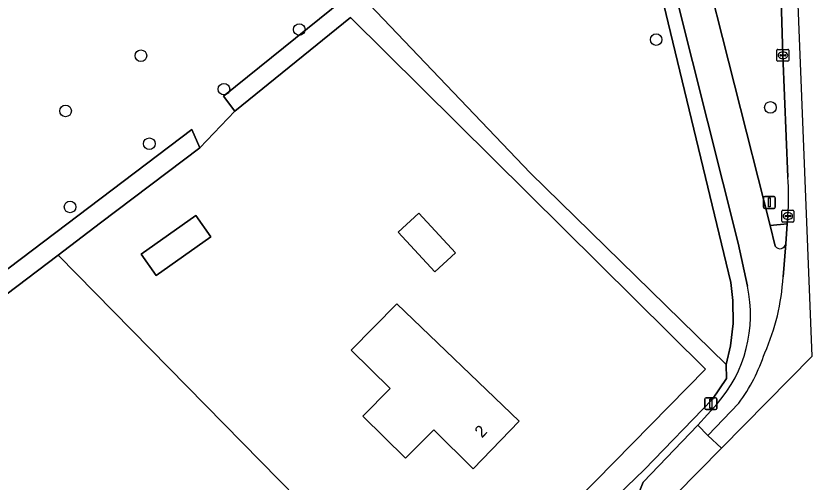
# Model space of a CAD drawing. Extents: x 162184 to 163154, y 385507 to 386516.
# Drawn here: x 163086.5 to 163153.6, y 386439.8 to 386479.1 of the extents above; entities that cross this region are included whole.
import ezdxf

# ---------------------------------------------------------------- set-up
doc = ezdxf.new("R2010")
doc.units = 0
for name, color, linetype in [('IMGEO_Boom', 7, 'Continuous'), ('IMGEO_Erf', 7, 'Continuous'), ('IMGEO_Fietspad_gesloten', 7, 'Continuous'), ('IMGEO_Groenvoorziening', 7, 'Continuous'), ('IMGEO_Kolk', 7, 'Continuous'), ('IMGEO_Lichtmast', 7, 'Continuous'), ('IMGEO_Pand', 7, 'Continuous'), ('IMGEO_Pand_nummerreeks', 7, 'Continuous'), ('IMGEO_Rijbaan_lokaal_open', 7, 'Continuous'), ('IMGEO_Verkeerseiland_gesloten', 7, 'Continuous'), ('IMGEO_Waterloop', 7, 'Continuous')]:
    doc.layers.add(name, color=color, linetype=linetype)

msp = doc.modelspace()

# ---------------------------------------------------------------- linework, layer by layer
at = {"layer": 'IMGEO_Boom'}
for centre in [(163110.405, 386477.937), (163140.475, 386477.088), (163097.062, 386475.732), (163104.057, 386472.911), (163150.101, 386471.375), (163090.714, 386471.075), (163097.772, 386468.317), (163091.093, 386462.987)]:
    msp.add_circle(centre, 0.489, dxfattribs=at)
at = {"layer": 'IMGEO_Erf'}
for points in [[(163114.718, 386478.954), (163104.974, 386471.053), (163102.023, 386467.976), (163093.661, 386461.639), (163090.088, 386458.931), (163121.132, 386427.316)], [(163122.177, 386427.442), (163124.695, 386430), (163126.123, 386430.47), (163144.63, 386449.308), (163114.718, 386478.954)]]:
    msp.add_lwpolyline(points, dxfattribs=at)
for points in [[(163098.353, 386457.203), (163097.075, 386459.007), (163101.682, 386462.272), (163102.96, 386460.468)], [(163118.743, 386460.859), (163120.478, 386462.462), (163123.557, 386459.131), (163121.821, 386457.527)], [(163114.783, 386450.92), (163118.632, 386454.835), (163128.918, 386444.939), (163125.067, 386440.929), (163121.729, 386444.21), (163119.366, 386441.807), (163115.756, 386445.357), (163118.058, 386447.699)]]:
    msp.add_lwpolyline(points, close=True, dxfattribs=at)
at = {"layer": 'IMGEO_Fietspad_gesloten'}
for points in [[(163150.513, 386459.683), (163150.068, 386461.437), (163144.055, 386485.148), (163143.346, 386489.545), (163142.886, 386493.518), (163135.322, 386492.563)], [(163140.401, 386488.482), (163140.457, 386487.982), (163140.941, 386485.551), (163147.38, 386459.934), (163148.17, 386456.302)], [(163151.164, 386457.085), (163151.398, 386459.878)], [(163145.614, 386446.399), (163143.978, 386444.598), (163144.837, 386443.728), (163147.438, 386446.447)]]:
    msp.add_lwpolyline(points, dxfattribs=at)
for centre, radius, start, end in [((163150.918, 386459.953), 0.486, 213.71734, 351.13455), ((163133.059, 386458.075), 18.133, 335.96576, 356.87002), ((163137.01, 386453.901), 11.416, 318.91494, 12.14028), ((163135.157, 386455.442), 15.222, 323.78018, 341.8114)]:
    msp.add_arc(centre, radius, start, end, dxfattribs=at)
at = {"layer": 'IMGEO_Groenvoorziening'}
for points in [[(163151.571, 386465.507), (163151.154, 386475.766), (163150.82, 386486.905), (163150.64, 386490.011)], [(163143.346, 386489.545), (163144.055, 386485.148), (163150.068, 386461.437), (163151.522, 386461.56), (163151.571, 386462.219)], [(163148.17, 386456.302), (163147.38, 386459.934), (163140.941, 386485.551), (163140.457, 386487.982), (163129.35, 386486.788), (163090.875, 386483.003), (163063.946, 386479.919), (163050.151, 386478.158), (163023.761, 386474.484), (163000, 386470.883), (162992.151, 386469.571), (162993.927, 386469.309), (162995.824, 386469.032), (163000.202, 386469.764), (163023.963, 386473.365), (163050.353, 386477.039)], [(163101.352, 386469.525), (163102.023, 386467.976), (163104.974, 386471.053), (163104.018, 386472.31), (163115.143, 386481.322), (163129.854, 386465.873), (163146.377, 386449.712), (163146.735, 386451.276), (163146.956, 386453.171), (163146.943, 386455.114), (163146.768, 386456.622), (163139.537, 386486.568), (163091.077, 386481.884), (163064.148, 386478.8), (163050.353, 386477.039), (163023.963, 386473.365), (163000.202, 386469.764), (162995.824, 386469.032), (162997.489, 386468.786), (162999.262, 386468.477), (163001.756, 386467.842), (163002.712, 386467.501)], [(163050.353, 386477.039), (163064.148, 386478.8), (163091.077, 386481.884), (163139.537, 386486.568), (163146.768, 386456.622), (163146.943, 386455.114), (163146.956, 386453.171), (163146.735, 386451.276), (163146.377, 386449.712), (163146.393, 386448.519), (163145.223, 386446.801), (163139.465, 386440.832), (163127.059, 386428.882), (163126.14, 386429.2), (163125.926, 386429.985), (163126.123, 386430.47), (163124.695, 386430), (163126.621, 386427.963), (163128.312, 386427.788), (163138.779, 386438.337), (163139.368, 386439.801), (163143.978, 386444.598), (163145.614, 386446.399)], [(163050.403, 386430.951), (163101.352, 386469.525)], [(163090.088, 386458.931), (163051.765, 386429.888)], [(163121.132, 386427.316), (163090.088, 386458.931)]]:
    msp.add_lwpolyline(points, dxfattribs=at)
for centre, radius, start, end in [((163128.696, 386463.863), 22.934, 355.88929, 4.11071), ((163137.01, 386453.901), 11.416, 318.91494, 12.14028)]:
    msp.add_arc(centre, radius, start, end, dxfattribs=at)
at = {"layer": 'IMGEO_Kolk'}
for p, q in [((163150.653, 386475.34), (163150.653, 386476.192)), ((163150.728, 386476.266), (163151.58, 386476.266)), ((163150.912, 386475.76), (163150.912, 386475.772)), ((163151.35, 386475.723), (163150.952, 386475.723)), ((163150.955, 386475.809), (163151.353, 386475.809)), ((163151.141, 386476.046), (163151.166, 386476.046)), ((163151.396, 386475.772), (163151.396, 386475.76)), ((163151.654, 386476.192), (163151.654, 386475.34)), ((163151.58, 386475.266), (163150.728, 386475.266)), ((163151.164, 386475.486), (163151.139, 386475.486)), ((163151.07, 386461.793), (163151.07, 386462.645)), ((163151.145, 386462.719), (163151.997, 386462.719)), ((163151.329, 386462.213), (163151.329, 386462.225)), ((163151.372, 386462.262), (163151.77, 386462.262)), ((163151.558, 386462.499), (163151.583, 386462.499)), ((163151.813, 386462.225), (163151.813, 386462.213)), ((163152.071, 386462.645), (163152.071, 386461.793)), ((163151.997, 386461.719), (163151.145, 386461.719)), ((163151.767, 386462.176), (163151.369, 386462.176)), ((163151.581, 386461.939), (163151.556, 386461.939))]:
    msp.add_line(p, q, dxfattribs=at)
for points in [[(163150.653, 386475.34), (163150.653, 386476.192)], [(163150.728, 386476.266), (163151.58, 386476.266)], [(163151.654, 386476.192), (163151.654, 386475.34)], [(163151.58, 386475.266), (163150.728, 386475.266)], [(163151.07, 386461.793), (163151.07, 386462.645)], [(163151.145, 386462.719), (163151.997, 386462.719)], [(163152.071, 386462.645), (163152.071, 386461.793)], [(163151.997, 386461.719), (163151.145, 386461.719)]]:
    msp.add_lwpolyline(points, dxfattribs=at)
for centre, radius, start, end in [((163150.73, 386476.19), 0.0765, 91.55205, 178.44795), ((163150.73, 386476.19), 0.0765, 91.55205, 178.44795), ((163150.952, 386475.769), 0.0403, 85.87752, 175.75265), ((163150.949, 386475.759), 0.0366, 178.93798, 274.71019), ((163151.353, 386475.766), 0.043, 264.86636, 352.45326), ((163151.357, 386475.771), 0.0386, 1.73085, 96.63898), ((163151.578, 386476.19), 0.0765, 1.55205, 88.44795), ((163151.578, 386476.19), 0.0765, 1.55205, 88.44795), ((163150.73, 386475.342), 0.0765, 181.55205, 268.44795), ((163150.73, 386475.342), 0.0765, 181.55205, 268.44795), ((163151.578, 386475.342), 0.0765, 271.55205, 358.44795), ((163151.578, 386475.342), 0.0765, 271.55205, 358.44795), ((163151.147, 386462.643), 0.0765, 91.55205, 178.44795), ((163151.147, 386462.643), 0.0765, 91.55205, 178.44795), ((163151.369, 386462.222), 0.0403, 85.87752, 175.75265), ((163151.366, 386462.212), 0.0366, 178.93798, 274.71019), ((163151.77, 386462.219), 0.043, 264.86636, 352.45326), ((163151.774, 386462.224), 0.0386, 1.73085, 96.63898), ((163151.995, 386462.643), 0.0765, 1.55205, 88.44795), ((163151.995, 386462.643), 0.0765, 1.55205, 88.44795), ((163151.147, 386461.795), 0.0765, 181.55205, 268.44795), ((163151.147, 386461.795), 0.0765, 181.55205, 268.44795), ((163151.995, 386461.795), 0.0765, 271.55205, 358.44795), ((163151.995, 386461.795), 0.0765, 271.55205, 358.44795)]:
    msp.add_arc(centre, radius, start, end, dxfattribs=at)
for centre, major_axis, ratio, start_param, end_param in [((163151.14, 386475.766), (-0.387, 0.002), 0.722429, 4.712389, 7.853982), ((163151.165, 386475.766), (-0.39, 0.002), 0.717154, 1.570796, 4.712389), ((163151.557, 386462.219), (-0.387, 0.002), 0.722429, 4.712389, 7.853982), ((163151.582, 386462.219), (-0.39, 0.002), 0.717154, 1.570796, 4.712389)]:
    msp.add_ellipse(centre, major_axis=major_axis, ratio=ratio, start_param=start_param, end_param=end_param, dxfattribs=at)
at = {"layer": 'IMGEO_Lichtmast'}
for p, q in [((163149.519, 386462.967), (163149.519, 386463.767)), ((163149.519, 386463.767), (163149.519, 386462.967)), ((163149.619, 386463.867), (163150.409, 386463.867)), ((163150.409, 386463.867), (163149.619, 386463.867)), ((163150.509, 386463.767), (163150.509, 386462.967)), ((163150.509, 386462.967), (163150.509, 386463.767)), ((163150.409, 386462.867), (163149.619, 386462.867)), ((163149.619, 386462.867), (163150.409, 386462.867)), ((163144.585, 386446.008), (163144.585, 386446.808)), ((163144.585, 386446.808), (163144.585, 386446.008)), ((163144.685, 386446.908), (163145.475, 386446.908)), ((163145.475, 386446.908), (163144.685, 386446.908)), ((163145.575, 386446.808), (163145.575, 386446.008)), ((163145.575, 386446.008), (163145.575, 386446.808)), ((163145.475, 386445.908), (163144.685, 386445.908)), ((163144.685, 386445.908), (163145.475, 386445.908))]:
    msp.add_line(p, q, dxfattribs=at)
for points in [[(163149.939, 386463.742), (163150.089, 386463.742), (163150.089, 386462.992), (163149.939, 386462.992), (163149.939, 386463.742)], [(163145.005, 386446.783), (163145.155, 386446.783), (163145.155, 386446.033), (163145.005, 386446.033), (163145.005, 386446.783)]]:
    msp.add_lwpolyline(points, dxfattribs=at)
for centre, start, end in [((163149.619, 386463.767), 90, 180), ((163149.619, 386463.767), 90, 180), ((163150.409, 386463.767), 0, 90), ((163150.409, 386463.767), 360, 90), ((163149.619, 386462.967), 180, 270), ((163149.619, 386462.967), 180, 270), ((163150.409, 386462.967), 270, 0), ((163150.409, 386462.967), 270, 0), ((163144.685, 386446.808), 90, 180), ((163144.685, 386446.808), 90, 180), ((163145.475, 386446.808), 0, 90), ((163145.475, 386446.808), 360, 90), ((163144.685, 386446.008), 180, 270), ((163144.685, 386446.008), 180, 270), ((163145.475, 386446.008), 270, 0), ((163145.475, 386446.008), 270, 0)]:
    msp.add_arc(centre, 0.1, start, end, dxfattribs=at)
at = {"layer": 'IMGEO_Pand'}
for points in [[(163097.075, 386459.007), (163098.353, 386457.203), (163102.96, 386460.468), (163101.682, 386462.272)], [(163121.821, 386457.527), (163123.557, 386459.131), (163120.478, 386462.462), (163118.743, 386460.859)], [(163128.918, 386444.939), (163118.632, 386454.835), (163114.783, 386450.92), (163118.058, 386447.699), (163115.756, 386445.357), (163119.366, 386441.807), (163121.729, 386444.21), (163125.067, 386440.929)]]:
    msp.add_lwpolyline(points, close=True, dxfattribs=at)
at = {"layer": 'IMGEO_Rijbaan_lokaal_open'}
for points in [[(163145.974, 386442.657), (163153.61, 386450.405), (163151.875, 386494.179), (163150.461, 386494.072), (163150.64, 386490.011), (163150.82, 386486.905), (163151.154, 386475.766), (163151.571, 386465.507)], [(163151.571, 386462.219), (163151.522, 386461.56), (163151.398, 386459.878), (163151.164, 386457.085)], [(163147.438, 386446.447), (163144.837, 386443.728), (163145.974, 386442.657)], [(162994.999, 386289.478), (163145.974, 386442.657), (163144.837, 386443.728), (163143.978, 386444.598), (163139.368, 386439.801), (163138.779, 386438.337), (163128.312, 386427.788), (163124.207, 386423.651), (163078.206, 386377.288), (163075.889, 386377.424), (163072.942, 386380.901), (163069, 386377.06)]]:
    msp.add_lwpolyline(points, dxfattribs=at)
for centre, radius, start, end in [((163128.696, 386463.863), 22.934, 355.88929, 4.11071), ((163133.059, 386458.075), 18.133, 335.96576, 356.87002), ((163135.157, 386455.442), 15.222, 323.78018, 341.8114)]:
    msp.add_arc(centre, radius, start, end, dxfattribs=at)
at = {"layer": 'IMGEO_Verkeerseiland_gesloten'}
msp.add_lwpolyline([(163151.398, 386459.878), (163151.522, 386461.56), (163150.068, 386461.437), (163150.513, 386459.683)], dxfattribs=at)
msp.add_arc((163150.918, 386459.953), 0.486, 213.71734, 351.13455, dxfattribs=at)
at = {"layer": 'IMGEO_Waterloop'}
msp.add_lwpolyline([(163126.123, 386430.47), (163125.926, 386429.985), (163126.14, 386429.2), (163127.059, 386428.882), (163139.465, 386440.832), (163145.223, 386446.801), (163146.393, 386448.519), (163146.377, 386449.712), (163129.854, 386465.873), (163115.143, 386481.322), (163104.018, 386472.31), (163104.974, 386471.053), (163114.718, 386478.954), (163144.63, 386449.308)], close=True, dxfattribs=at)
msp.add_lwpolyline([(163051.765, 386429.888), (163090.088, 386458.931), (163093.661, 386461.639), (163102.023, 386467.976), (163101.352, 386469.525), (163050.403, 386430.951)], dxfattribs=at)

# ---------------------------------------------------------------- texts
at = {"layer": 'IMGEO_Pand_nummerreeks'}
msp.add_text('2', height=1, rotation=45.50112, dxfattribs=at).set_placement((163125.79, 386443.473))

doc.saveas('drawing.dxf')
